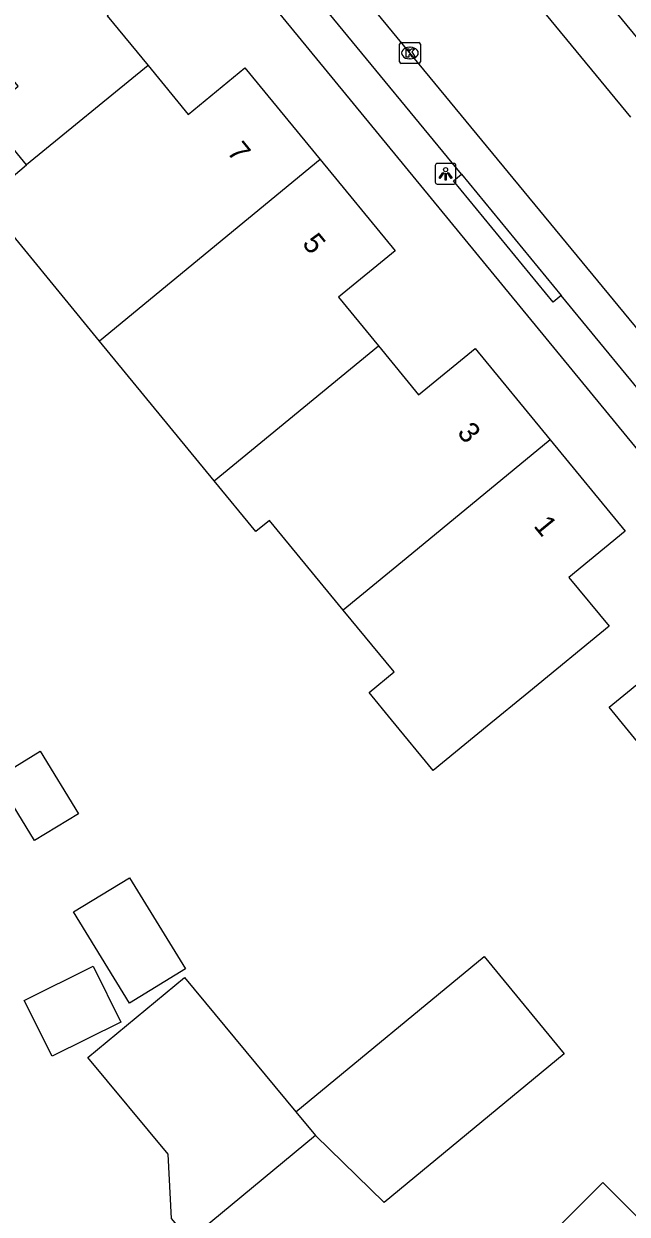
# Model space of a CAD drawing. Extents: x 157767 to 159171, y 387842 to 389425.
# Drawn here: x 158415.5 to 158444.5, y 388679.9 to 388737.3 of the extents above; entities that cross this region are included whole.
import ezdxf

# ---------------------------------------------------------------- set-up
doc = ezdxf.new("R2010")
doc.units = 0
for name, color, linetype in [('IMGEO_Kolk', 7, 'Continuous'), ('IMGEO_Lichtpunt', 7, 'Continuous'), ('IMGEO_Pand', 7, 'Continuous'), ('IMGEO_Pand_nummerreeks', 7, 'Continuous'), ('IMGEO_Rijbaan_lokaal_open', 7, 'Continuous'), ('IMGEO_Voetpad_open', 7, 'Continuous')]:
    doc.layers.add(name, color=color, linetype=linetype)

msp = doc.modelspace()

# ---------------------------------------------------------------- linework, layer by layer
at = {"layer": 'IMGEO_Kolk'}
for p, q in [((158433.557, 388735.483), (158433.557, 388736.335)), ((158433.632, 388736.409), (158434.484, 388736.409)), ((158434.558, 388736.335), (158434.558, 388735.483)), ((158434.045, 388736.189), (158434.07, 388736.189)), ((158434.484, 388735.409), (158433.632, 388735.409)), ((158434.068, 388735.629), (158434.043, 388735.629))]:
    msp.add_line(p, q, dxfattribs=at)
for points in [[(158433.557, 388735.483), (158433.557, 388736.335)], [(158433.632, 388736.409), (158434.484, 388736.409)], [(158434.558, 388736.335), (158434.558, 388735.483)], [(158433.878, 388736.109), (158434.001, 388736.109), (158434.001, 388735.958), (158434.131, 388736.109), (158434.295, 388736.109), (158434.149, 388735.958), (158434.302, 388735.709), (158434.15, 388735.709), (158434.065, 388735.873), (158434.001, 388735.806), (158434.001, 388735.709), (158433.878, 388735.709), (158433.878, 388736.109)], [(158434.484, 388735.409), (158433.632, 388735.409)]]:
    msp.add_lwpolyline(points, dxfattribs=at)
for centre, start, end in [((158433.634, 388736.333), 91.55205, 178.44795), ((158433.634, 388736.333), 91.55205, 178.44795), ((158434.482, 388736.333), 1.55205, 88.44795), ((158434.482, 388736.333), 1.55205, 88.44795), ((158433.634, 388735.485), 181.55205, 268.44795), ((158433.634, 388735.485), 181.55205, 268.44795), ((158434.482, 388735.485), 271.55205, 358.44795), ((158434.482, 388735.485), 271.55205, 358.44795)]:
    msp.add_arc(centre, 0.0765, start, end, dxfattribs=at)
for centre, major_axis, ratio, start_param, end_param in [((158434.044, 388735.909), (-0.387, 0.002), 0.722429, 4.712389, 7.853982), ((158434.069, 388735.909), (-0.39, 0.002), 0.717154, 1.570796, 4.712389)]:
    msp.add_ellipse(centre, major_axis=major_axis, ratio=ratio, start_param=start_param, end_param=end_param, dxfattribs=at)
at = {"layer": 'IMGEO_Lichtpunt'}
for p, q in [((158436.177, 388730.585), (158435.369, 388730.585)), ((158436.177, 388730.585), (158435.369, 388730.585)), ((158435.275, 388730.49), (158435.275, 388729.683)), ((158435.275, 388730.49), (158435.275, 388729.683)), ((158436.271, 388729.683), (158436.271, 388730.49)), ((158436.271, 388729.683), (158436.271, 388730.49)), ((158435.369, 388729.589), (158436.177, 388729.589)), ((158435.369, 388729.589), (158436.177, 388729.589))]:
    msp.add_line(p, q, dxfattribs=at)
for points in [[(158435.649, 388730.154), (158435.688, 388730.126), (158435.5, 388729.864), (158435.462, 388729.891), (158435.649, 388730.154)], [(158435.751, 388730.106), (158435.798, 388730.106), (158435.798, 388729.784), (158435.751, 388729.784), (158435.751, 388730.106)], [(158435.861, 388730.126), (158435.899, 388730.153), (158436.086, 388729.891), (158436.047, 388729.863), (158435.861, 388730.126)]]:
    msp.add_lwpolyline(points, dxfattribs=at)
msp.add_circle((158435.774, 388730.288), 0.0994, dxfattribs=at)
for centre, start, end in [((158435.369, 388730.49), 90, 180), ((158435.369, 388730.49), 90, 180), ((158436.177, 388730.49), 0, 90), ((158436.177, 388730.49), 0, 90), ((158435.369, 388729.683), 180, 270), ((158435.369, 388729.683), 180, 270), ((158436.177, 388729.683), 270, 0), ((158436.177, 388729.683), 270, 360)]:
    msp.add_arc(centre, 0.0946, start, end, dxfattribs=at)
at = {"layer": 'IMGEO_Pand'}
for points in [[(158418.636, 388744.333), (158422.231, 388739.952), (158419.48, 388737.695), (158421.442, 388735.303)], [(158415.594, 388730.513), (158413.568, 388732.983), (158415.18, 388734.306), (158411.657, 388738.6)], [(158421.442, 388735.303), (158415.594, 388730.513)], [(158421.442, 388735.303), (158423.371, 388732.952), (158426.108, 388735.198), (158429.731, 388730.783)], [(158429.731, 388730.783), (158419.109, 388722.024)], [(158429.731, 388730.783), (158433.35, 388726.372), (158430.622, 388724.134), (158432.542, 388721.794)], [(158419.109, 388722.024), (158413.554, 388728.795), (158415.594, 388730.513)], [(158424.633, 388715.29), (158419.109, 388722.024)], [(158424.633, 388715.29), (158432.542, 388721.794)], [(158432.542, 388721.794), (158434.476, 388719.436), (158437.197, 388721.669), (158440.815, 388717.259)], [(158440.815, 388717.259), (158444.424, 388712.86), (158441.713, 388710.636), (158443.648, 388708.278), (158439.783, 388705.107), (158437.775, 388703.46), (158435.173, 388701.326), (158433.167, 388703.77), (158432.085, 388705.089), (158433.3, 388706.086), (158430.834, 388709.055)], [(158440.815, 388717.259), (158433.872, 388711.548), (158430.834, 388709.055)], [(158430.834, 388709.055), (158427.291, 388713.374), (158426.642, 388712.841), (158424.633, 388715.29)], [(158445.662, 388701.926), (158443.653, 388704.375), (158448.256, 388708.152), (158450.265, 388705.703)], [(158414.133, 388700.957), (158416.246, 388702.252), (158418.089, 388699.244), (158415.976, 388697.949), (158414.133, 388700.957)], [(158417.856, 388694.513), (158420.547, 388696.162), (158423.242, 388691.762), (158420.551, 388690.114), (158417.856, 388694.513)], [(158428.56, 388684.874), (158437.63, 388692.358), (158441.493, 388687.677), (158432.813, 388680.515), (158429.506, 388683.732)], [(158415.479, 388690.249), (158418.791, 388691.892), (158420.129, 388689.195), (158416.817, 388687.552), (158415.479, 388690.249)], [(158429.506, 388683.732), (158423.435, 388678.7), (158422.577, 388679.735), (158422.415, 388682.832), (158418.55, 388687.495), (158423.195, 388691.346), (158428.56, 388684.874)], [(158428.56, 388684.874), (158429.506, 388683.732)], [(158451.873, 388672.972), (158447.833, 388668.887), (158444.043, 388672.636), (158442.515, 388671.091), (158439.962, 388673.617), (158437.724, 388675.831), (158443.341, 388681.47), (158445.552, 388679.268)]]:
    msp.add_lwpolyline(points, dxfattribs=at)
at = {"layer": 'IMGEO_Rijbaan_lokaal_open'}
for points in [[(158444.697, 388732.823), (158430.554, 388750), (158428.149, 388752.921)], [(158449.446, 388717.234), (158423.32, 388748.947)]]:
    msp.add_lwpolyline(points, dxfattribs=at)
at = {"layer": 'IMGEO_Voetpad_open'}
for points in [[(158470.343, 388688.401), (158461.554, 388699.052), (158455.716, 388706.125), (158451.815, 388710.853), (158450.642, 388712.089), (158448.774, 388712.463), (158448.65, 388712.374), (158417.781, 388750)], [(158445.878, 388735.574), (158438.91, 388744.051)], [(158436.535, 388730.063), (158430.167, 388737.807)], [(158441.342, 388724.216), (158440.956, 388723.899), (158436.149, 388729.746), (158436.535, 388730.063)], [(158436.535, 388730.063), (158441.342, 388724.216)], [(158446.333, 388718.147), (158441.342, 388724.216)]]:
    msp.add_lwpolyline(points, dxfattribs=at)

# ---------------------------------------------------------------- texts
at = {"layer": 'IMGEO_Pand_nummerreeks'}
for s, rotation, p in [('7', 309.36991, (158425.209, 388731.123)), ('5', 309.36991, (158428.83, 388726.71)), ('3', 309.36583, (158436.294, 388717.598)), ('1', 309.36772, (158439.979, 388713.107))]:
    msp.add_text(s, height=1, rotation=rotation, dxfattribs=at).set_placement(p)

doc.saveas('drawing.dxf')
